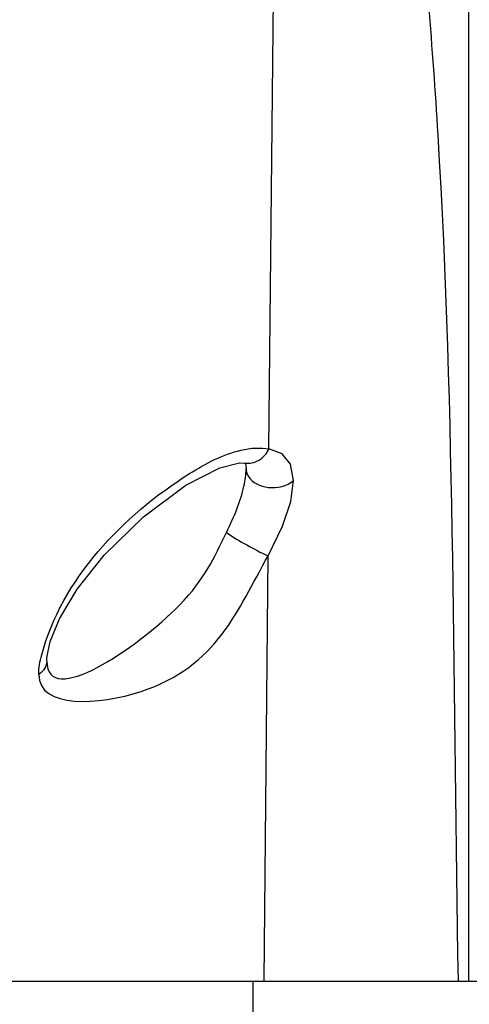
# Paper-space layout 'Sheet' of a CAD drawing. Header units: inches. Extents: x 0.2 to 10.8, y 0.2 to 8.3.
# Tile 411 of 545: x 7.9748 to 8.0425, y 4.6163 to 4.7647. Entities that reach past the tile are written whole.
import ezdxf

# ---------------------------------------------------------------- set-up
doc = ezdxf.new("R2010")
doc.units = ezdxf.units.IN
doc.header["$MEASUREMENT"] = 0
doc.layers.get('0').update_dxf_attribs({"lineweight": 5})

psp = doc.layouts.new('Sheet')

# ---------------------------------------------------------------- linework, layer by layer
at = {"color": 0, "linetype": 'ByBlock', "lineweight": -3}
for p, q in [((8.042394, 5.016398), (8.042333, 4.619786)), ((8.012323, 4.699974), (8.0135, 4.821536)), ((8.008615, 4.69786), (8.008775, 4.697828)), ((8.008781, 4.697835), (8.008877, 4.696969)), ((8.011616, 4.619889), (8.012181, 4.683877)), ((7.293877, 4.619786), (8.125877, 4.619786)), ((8.009877, 4.619786), (8.009877, 4.611786))]:
    psp.add_line(p, q, dxfattribs=at)
for points in [[(8.016015, 4.695223), (8.015582, 4.697667), (8.014314, 4.699253), (8.012322, 4.699975)], [(7.978877, 4.668038), (7.978898, 4.668515), (7.979407, 4.670986), (7.980804, 4.674381), (7.983466, 4.678825), (7.987539, 4.683982), (7.993419, 4.689765), (7.999806, 4.694522), (8.004944, 4.697147), (8.007866, 4.697874), (8.00864, 4.697856)], [(8.012181, 4.683877), (8.014366, 4.688327), (8.01559, 4.692066), (8.016015, 4.695223)]]:
    psp.add_lwpolyline(points, dxfattribs=at)
for points, knots in [([(8.034642, 4.786549), (8.035843, 4.773496), (8.040431, 4.718023), (8.039956, 4.662308), (8.040796, 4.619784)], [0, 0, 0, 0, 0.2355898, 1, 1, 1, 1]), ([(7.978115, 4.668963), (7.981144, 4.680308), (7.992391, 4.692195), (8.005338, 4.699157), (8.008094, 4.699797)], [0, 0, 0, 0, 0.8058575, 1, 1, 1, 1]), ([(8.008094, 4.699797), (8.008825, 4.699967), (8.010235, 4.700186), (8.011668, 4.700106), (8.012323, 4.699974)], [0, 0, 0, 0, 0.529055, 1, 1, 1, 1]), ([(8.00864, 4.697856), (8.009373, 4.697735), (8.010974, 4.698091), (8.011993, 4.699302), (8.012322, 4.699975)], [0, 0, 0, 0, 0.4979655, 1, 1, 1, 1]), ([(8.008551, 4.694379), (8.008652, 4.69483), (8.008808, 4.695688), (8.008877, 4.696558), (8.008877, 4.696967)], [0, 0, 0, 0, 0.5311863, 1, 1, 1, 1]), ([(8.008877, 4.696966), (8.008878, 4.696771), (8.008938, 4.69637), (8.00911, 4.696004), (8.009219, 4.695831)], [0, 0, 0, 0, 0.4886604, 1, 1, 1, 1]), ([(8.009219, 4.695831), (8.009825, 4.694867), (8.012373, 4.69374), (8.015034, 4.694353), (8.016015, 4.695223)], [0, 0, 0, 0, 0.4650094, 1, 1, 1, 1]), ([(8.00593, 4.687386), (8.006504, 4.68854), (8.007519, 4.69082), (8.008289, 4.693203), (8.008551, 4.694379)], [0, 0, 0, 0, 0.5167197, 1, 1, 1, 1]), ([(7.978877, 4.66801), (7.978878, 4.66077), (8.000578, 4.675293), (8.004, 4.68351), (8.00593, 4.687386)], [0, 0, 0, 0, 0.6257639, 1, 1, 1, 1]), ([(8.00593, 4.687386), (8.006899, 4.686686), (8.008991, 4.685516), (8.011083, 4.68435), (8.012181, 4.683877)], [0, 0, 0, 0, 0.4999853, 1, 1, 1, 1]), ([(7.97766, 4.666), (7.977712, 4.660782), (8.002785, 4.662372), (8.007617, 4.675754), (8.012181, 4.683877)], [0, 0, 0, 0, 0.3590188, 1, 1, 1, 1]), ([(7.977658, 4.666002), (7.977668, 4.666483), (7.977767, 4.667482), (7.977981, 4.668461), (7.978115, 4.668963)], [0, 0, 0, 0, 0.4813515, 1, 1, 1, 1]), ([(7.978877, 4.66801), (7.978877, 4.667623), (7.978616, 4.666806), (7.978008, 4.666236), (7.97766, 4.666)], [0, 0, 0, 0, 0.4795066, 1, 1, 1, 1])]:
    psp.add_open_spline(points, degree=3, knots=knots, dxfattribs=at)

doc.saveas('drawing.dxf')
